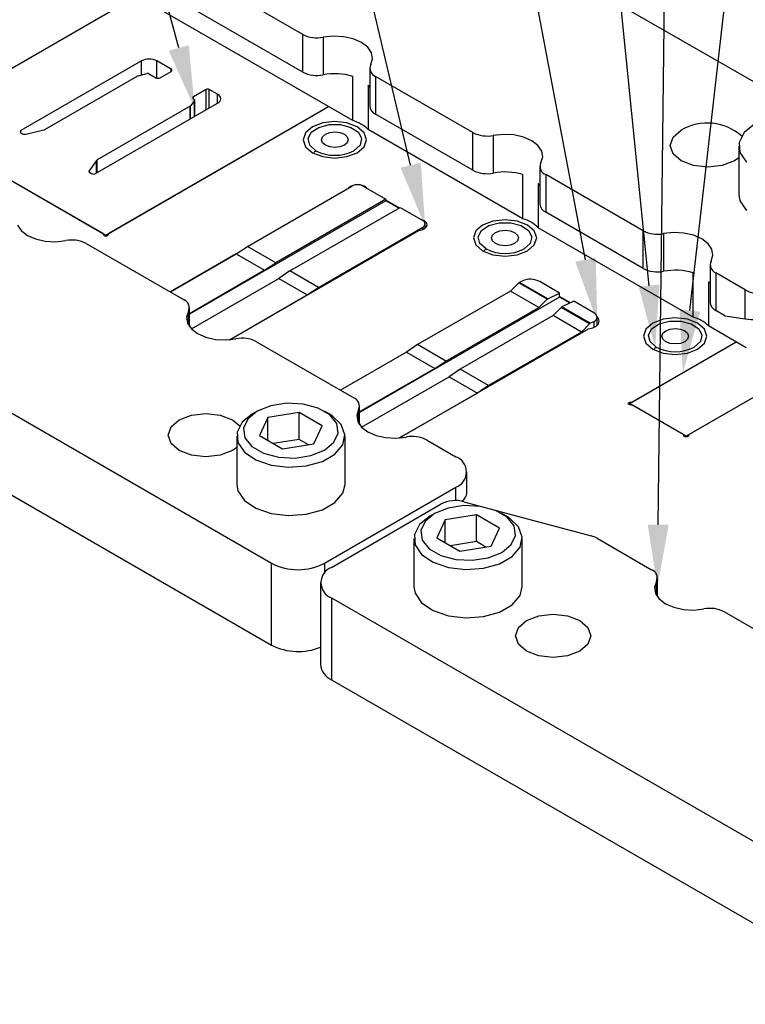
# Model space of a CAD drawing. Header units: inches. Extents: x 1880 to 2363, y -453 to -54.
# Tile 396 of 656: x 2070.59 to 2072.39, y -267.29 to -264.84. Entities that reach past the tile are written whole.
import ezdxf

# ---------------------------------------------------------------- set-up
doc = ezdxf.new("R2010")
doc.units = ezdxf.units.IN
doc.header["$LTSCALE"] = 0.5
doc.header["$MEASUREMENT"] = 0
for name, color, linetype in [('DIE-M-S', 8, 'Continuous'), ('DIE-M-S2', 1, 'Continuous'), ('DIE-M-S3', 8, 'Continuous'), ('RAI-M-S', 8, 'Continuous'), ('SID-M-S', 105, 'Continuous'), ('SVD-M-S', 8, 'Continuous')]:
    doc.layers.add(name, color=color, linetype=linetype)

msp = doc.modelspace()

# ---------------------------------------------------------------- linework, layer by layer
at = {"layer": 'DIE-M-S', "linetype": 'Continuous', "lineweight": 25}
for p, q in [((2070.87853, -264.78105), (2070.3312, -265.09702)), ((2070.8085, -265.37256), (2071.35583, -265.05659)), ((2071.37174, -265.09364), (2071.34151, -265.09712)), ((2071.40197, -265.09712), (2071.37174, -265.09364)), ((2070.3312, -265.10596), (2070.793, -265.37256)), ((2071.31588, -265.107), (2071.29875, -265.1218)), ((2071.34151, -265.09712), (2071.31588, -265.107)), ((2071.4276, -265.107), (2071.40197, -265.09712)), ((2071.44472, -265.1218), (2071.4276, -265.107)), ((2071.29875, -265.1218), (2071.29274, -265.13925)), ((2071.29274, -265.13925), (2071.29875, -265.1567)), ((2071.45074, -265.13925), (2071.44472, -265.1218)), ((2071.44472, -265.1567), (2071.45074, -265.13925)), ((2071.29875, -265.1567), (2071.31588, -265.1715)), ((2071.4276, -265.1715), (2071.44472, -265.1567)), ((2071.31588, -265.1715), (2071.34151, -265.18138)), ((2071.34151, -265.18138), (2071.37174, -265.18485)), ((2071.37174, -265.18485), (2071.40197, -265.18138)), ((2071.40197, -265.18138), (2071.4276, -265.1715)), ((2071.53207, -265.30937), (2071.49902, -265.29028)), ((2071.58876, -265.33884), (2071.58674, -265.33827)), ((2071.59568, -265.34206), (2071.58876, -265.33884)), ((2071.60022, -265.34647), (2071.59568, -265.34206)), ((2071.76577, -265.34204), (2071.74014, -265.35192)), ((2071.796, -265.33857), (2071.76577, -265.34204)), ((2071.82623, -265.34204), (2071.796, -265.33857)), ((2071.85186, -265.35192), (2071.82623, -265.34204)), ((2071.109, -265.6379), (2071.58033, -265.3658)), ((2071.58033, -265.3658), (2071.58876, -265.36419)), ((2071.58876, -265.36419), (2071.59568, -265.36097)), ((2071.59568, -265.36097), (2071.60022, -265.35656)), ((2071.6018, -265.35152), (2071.60022, -265.34647)), ((2071.60022, -265.35656), (2071.6018, -265.35152)), ((2071.72301, -265.36672), (2071.717, -265.38417)), ((2071.74014, -265.35192), (2071.72301, -265.36672)), ((2071.86899, -265.36672), (2071.85186, -265.35192)), ((2071.875, -265.38417), (2071.86899, -265.36672)), ((2070.79475, -265.37544), (2070.79475, -265.37515)), ((2070.79475, -265.37515), (2070.79514, -265.37652)), ((2070.79476, -265.3755), (2070.79476, -265.37501)), ((2070.79514, -265.37652), (2070.79642, -265.37769)), ((2070.79642, -265.37769), (2070.79839, -265.37848)), ((2070.79839, -265.37848), (2070.80075, -265.37876)), ((2070.80075, -265.37876), (2070.8031, -265.37848)), ((2070.8031, -265.37848), (2070.80508, -265.37769)), ((2070.80508, -265.37769), (2070.80636, -265.37652)), ((2070.80636, -265.37652), (2070.80674, -265.37515)), ((2070.80674, -265.37501), (2070.80674, -265.3755)), ((2070.80674, -265.37544), (2070.80674, -265.37515)), ((2071.717, -265.38417), (2071.72301, -265.40162)), ((2071.86899, -265.40162), (2071.875, -265.38417)), ((2071.72301, -265.40162), (2071.74014, -265.41642)), ((2071.85186, -265.41642), (2071.86899, -265.40162)), ((2071.12598, -265.424), (2070.96157, -265.5189)), ((2071.74014, -265.41642), (2071.76577, -265.42631)), ((2071.76577, -265.42631), (2071.796, -265.42978)), ((2071.796, -265.42978), (2071.82623, -265.42631)), ((2071.82623, -265.42631), (2071.85186, -265.41642)), ((2071.95936, -265.54583), (2071.93212, -265.5301)), ((2072.02885, -265.58476), (2072.02565, -265.58083)), ((2072.03076, -265.59134), (2072.02885, -265.58476)), ((2072.19003, -265.58696), (2072.1644, -265.59685)), ((2072.22027, -265.58349), (2072.19003, -265.58696)), ((2072.2505, -265.58696), (2072.22027, -265.58349)), ((2072.27613, -265.59685), (2072.2505, -265.58696)), ((2071.53326, -265.88282), (2072.00422, -265.61094)), ((2072.00422, -265.61094), (2072.01482, -265.60828)), ((2072.01482, -265.60828), (2072.02334, -265.60378)), ((2072.02334, -265.60378), (2072.02885, -265.59791)), ((2072.02885, -265.59791), (2072.03076, -265.59134)), ((2072.14728, -265.61164), (2072.14127, -265.62909)), ((2072.1644, -265.59685), (2072.14728, -265.61164)), ((2072.29325, -265.61164), (2072.27613, -265.59685)), ((2072.29927, -265.62909), (2072.29325, -265.61164)), ((2072.14127, -265.62909), (2072.14728, -265.64655)), ((2072.29325, -265.64655), (2072.29927, -265.62909)), ((2072.11393, -265.79253), (2072.37229, -265.64338)), ((2072.14728, -265.64655), (2072.1644, -265.66134)), ((2072.1644, -265.66134), (2072.19003, -265.67123)), ((2072.2505, -265.67123), (2072.27613, -265.66134)), ((2072.27613, -265.66134), (2072.29325, -265.64655)), ((2071.55024, -265.66892), (2071.38584, -265.76383)), ((2072.19003, -265.67123), (2072.22027, -265.6747)), ((2072.22027, -265.6747), (2072.2505, -265.67123)), ((2072.58393, -265.68449), (2072.25535, -265.87417)), ((2072.10318, -265.797), (2072.10366, -265.79565)), ((2072.10366, -265.79836), (2072.10318, -265.797)), ((2072.10366, -265.79565), (2072.10503, -265.7945)), ((2072.10503, -265.7995), (2072.10366, -265.79836)), ((2072.10503, -265.7945), (2072.10706, -265.79376)), ((2072.10706, -265.80024), (2072.10503, -265.7995)), ((2072.10706, -265.79376), (2072.10943, -265.79354)), ((2072.10943, -265.80046), (2072.10706, -265.80024)), ((2072.10943, -265.79354), (2072.10943, -265.79513)), ((2072.23986, -265.87417), (2072.11393, -265.80148)), ((2072.24161, -265.87712), (2072.24161, -265.87662)), ((2072.24161, -265.87677), (2072.24161, -265.87706)), ((2072.24199, -265.87814), (2072.24161, -265.87677)), ((2072.24327, -265.87931), (2072.24199, -265.87814)), ((2072.24525, -265.8801), (2072.24327, -265.87931)), ((2072.2476, -265.88038), (2072.24525, -265.8801)), ((2072.24996, -265.8801), (2072.2476, -265.88038)), ((2072.25193, -265.87931), (2072.24996, -265.8801)), ((2072.25322, -265.87814), (2072.25193, -265.87931)), ((2072.2536, -265.87677), (2072.25322, -265.87814)), ((2072.25359, -265.87662), (2072.25359, -265.87712)), ((2072.2536, -265.87677), (2072.2536, -265.87706))]:
    msp.add_line(p, q, dxfattribs=at)
for centre, radius, start, end in [((2071.42831, -265.28362), 0.03288, 45.76523, 134.23477), ((2070.79182, -265.37524), 0.00294, 1.82355, 66.23381), ((2070.80968, -265.37524), 0.00294, 113.76619, 178.17645), ((2072.10982, -265.78478), 0.00877, 267.45052, 297.91355), ((2072.10982, -265.80922), 0.00877, 62.08645, 92.54948), ((2072.23867, -265.87686), 0.00294, 1.82355, 66.23381), ((2072.25653, -265.87686), 0.00294, 113.76619, 178.17645)]:
    msp.add_arc(centre, radius, start, end, dxfattribs=at)
at = {"layer": 'DIE-M-S2', "linetype": 'Continuous', "lineweight": 25}
for p, q in [((2070.87853, -264.78105), (2070.32345, -265.10149)), ((2070.88972, -264.94263), (2070.5892, -265.11612)), ((2070.88972, -264.97753), (2070.88972, -264.94263)), ((2070.9635, -264.96304), (2070.92815, -264.94263)), ((2070.92815, -264.98572), (2070.92815, -264.94263)), ((2070.88114, -264.97984), (2070.90392, -264.97371)), ((2070.90712, -264.97404), (2070.92579, -264.98481)), ((2070.93593, -264.98481), (2070.9635, -264.96889)), ((2070.9635, -264.96889), (2070.9635, -264.96304)), ((2070.64849, -265.11401), (2070.88033, -264.98017)), ((2071.05094, -265.01366), (2071.01901, -265.03209)), ((2071.05094, -265.06455), (2071.05094, -265.01366)), ((2071.07947, -265.0259), (2071.05826, -265.01366)), ((2071.05826, -265.06033), (2071.05826, -265.01366)), ((2071.02209, -265.04193), (2071.01147, -265.05508)), ((2071.01798, -265.03546), (2071.02209, -265.04055)), ((2071.01901, -265.03674), (2071.01901, -265.03209)), ((2071.02209, -265.08121), (2071.02209, -265.04193)), ((2071.02236, -265.08105), (2071.02236, -265.04124)), ((2071.07947, -265.04809), (2071.07947, -265.0259)), ((2070.77541, -265.22361), (2071.07947, -265.04809)), ((2071.0109, -265.05555), (2070.77906, -265.18939)), ((2070.80075, -265.37703), (2071.35583, -265.05659)), ((2071.0109, -265.08767), (2071.0109, -265.05555)), ((2071.01147, -265.08734), (2071.01147, -265.05508)), ((2070.32345, -265.10149), (2070.80075, -265.37703)), ((2070.5892, -265.12197), (2070.5892, -265.11612)), ((2070.60098, -265.12524), (2070.64606, -265.11493)), ((2070.5892, -265.12197), (2070.59327, -265.12432)), ((2070.77747, -265.19079), (2070.75961, -265.21681)), ((2070.77747, -265.22243), (2070.77747, -265.19079)), ((2070.77906, -265.22151), (2070.77906, -265.18939)), ((2070.75961, -265.21986), (2070.75961, -265.21681)), ((2070.7612, -265.22126), (2070.76527, -265.22361)), ((2071.15381, -265.40527), (2071.41416, -265.25498)), ((2071.44245, -265.25498), (2071.49902, -265.28763)), ((2071.49902, -265.29172), (2071.00911, -265.57453)), ((2071.49902, -265.28763), (2071.22453, -265.44609)), ((2071.49902, -265.29172), (2071.49902, -265.28763)), ((2071.53084, -265.31008), (2071.49902, -265.29172)), ((2071.25988, -265.4665), (2071.53437, -265.30804)), ((2071.53437, -265.30804), (2071.59094, -265.3407)), ((2071.33059, -265.50732), (2071.59094, -265.35703)), ((2071.59094, -265.35703), (2071.59094, -265.36342)), ((2071.5968, -265.36017), (2071.5968, -265.34886)), ((2070.80075, -265.37876), (2070.80075, -265.37703)), ((2071.12598, -265.424), (2071.15381, -265.40527)), ((2071.22453, -265.44609), (2071.15381, -265.40527)), ((2070.96157, -265.5189), (2071.12598, -265.424)), ((2071.12598, -265.424), (2071.19669, -265.46482)), ((2071.19669, -265.46482), (2071.00911, -265.5731)), ((2071.19669, -265.46482), (2071.22453, -265.44609)), ((2071.01423, -265.61096), (2071.23204, -265.48523)), ((2071.25988, -265.4665), (2071.23204, -265.48523)), ((2071.23204, -265.48523), (2071.30275, -265.52605)), ((2071.33059, -265.50732), (2071.25988, -265.4665)), ((2071.30275, -265.52605), (2071.33059, -265.50732)), ((2071.83014, -265.49601), (2071.80951, -265.51659)), ((2071.90085, -265.53683), (2071.83014, -265.49601)), ((2071.8402, -265.49084), (2071.83166, -265.4949)), ((2071.90237, -265.53572), (2071.83166, -265.4949)), ((2071.93212, -265.52156), (2071.88262, -265.49298)), ((2071.109, -265.6379), (2071.30275, -265.52605)), ((2071.93212, -265.53154), (2071.43337, -265.81946)), ((2071.80951, -265.51659), (2071.57808, -265.65019)), ((2071.88022, -265.55741), (2071.80951, -265.51659)), ((2071.90085, -265.53683), (2071.88022, -265.55741)), ((2071.90237, -265.53572), (2071.93212, -265.52156)), ((2071.93212, -265.53154), (2071.93212, -265.52156)), ((2071.958, -265.54648), (2071.93212, -265.53154)), ((2071.64879, -265.69102), (2071.88022, -265.55741)), ((2071.91557, -265.57783), (2071.93621, -265.55724)), ((2072.00692, -265.59806), (2071.93621, -265.55724)), ((2071.96747, -265.54197), (2071.93772, -265.55613)), ((2072.00843, -265.59695), (2071.93772, -265.55613)), ((2072.01697, -265.57054), (2071.96747, -265.54197)), ((2071.91557, -265.57783), (2071.68414, -265.71143)), ((2071.98628, -265.61865), (2071.91557, -265.57783)), ((2072.02576, -265.60174), (2072.02576, -265.58216)), ((2072.00692, -265.59806), (2071.98628, -265.61865)), ((2072.01697, -265.59289), (2072.00843, -265.59695)), ((2072.01697, -265.59289), (2072.01697, -265.60741)), ((2071.98628, -265.61865), (2071.75486, -265.75225)), ((2071.57808, -265.65019), (2071.55024, -265.66892)), ((2071.64879, -265.69102), (2071.57808, -265.65019)), ((2072.10618, -265.797), (2072.37229, -265.64338)), ((2071.55024, -265.66892), (2071.38584, -265.76383)), ((2071.55024, -265.66892), (2071.62095, -265.70974)), ((2071.62095, -265.70974), (2071.43337, -265.81802)), ((2071.62095, -265.70974), (2071.64879, -265.69102)), ((2072.57994, -265.68679), (2072.2476, -265.87864)), ((2071.4385, -265.85589), (2071.65631, -265.73015)), ((2071.68414, -265.71143), (2071.65631, -265.73015)), ((2071.65631, -265.73015), (2071.72702, -265.77097)), ((2071.75486, -265.75225), (2071.68414, -265.71143)), ((2071.75486, -265.75225), (2071.72702, -265.77097)), ((2071.72702, -265.77097), (2071.53326, -265.88282)), ((2072.10618, -265.797), (2072.10618, -265.8)), ((2072.2476, -265.87864), (2072.10618, -265.797)), ((2072.2476, -265.87864), (2072.2476, -265.88038))]:
    msp.add_line(p, q, dxfattribs=at)
for centre, radius, start, end in [((2070.90894, -264.97971), 0.04176, 62.60967, 117.39033), ((2070.9051, -264.97798), 0.00443, 62.89682, 105.47878), ((2070.96239, -264.96597), 0.00313, 290.78342, 69.21658), ((2070.88198, -264.9831), 0.00336, 104.5943, 119.42491), ((2070.93086, -264.97503), 0.01102, 242.60967, 297.39033), ((2071.0546, -265.02071), 0.00795, 62.60967, 117.39033), ((2071.01973, -265.03415), 0.00218, 109.22993, 216.80049), ((2071.02131, -265.04124), 0.00104, 318.532, 41.468), ((2071.07526, -265.03699), 0.01186, 290.78342, 69.21658), ((2071.00993, -265.05379), 0.00201, 299.03989, 319.96802), ((2070.59031, -265.11904), 0.00313, 110.78342, 249.21658), ((2070.64418, -265.10632), 0.00881, 282.28981, 299.25268), ((2070.59837, -265.11439), 0.01116, 242.83408, 283.53798), ((2070.78139, -265.19364), 0.00485, 118.64416, 143.96377), ((2070.76223, -265.21838), 0.00306, 149.05331, 250.39706), ((2070.77034, -265.21383), 0.01102, 242.60967, 297.39033), ((2071.42831, -265.28227), 0.03074, 62.60967, 117.39033), ((2071.58784, -265.34886), 0.00873, 290.78342, 69.21658), ((2071.83416, -265.49993), 0.00562, 116.47698, 135.7307), ((2071.90487, -265.54075), 0.00562, 116.47698, 135.7307), ((2071.94023, -265.56116), 0.00562, 116.47698, 135.7307), ((2072.01094, -265.60198), 0.00562, 116.47698, 135.7307)]:
    msp.add_arc(centre, radius, start, end, dxfattribs=at)
for centre, start_param, end_param in [((2071.86141, -265.50308), 0.8220323, 2.3928286), ((2071.99576, -265.58064), 5.5344212, 7.1052176)]:
    msp.add_ellipse(centre, major_axis=(0.02998, -0.00209), ratio=0.524922, start_param=start_param, end_param=end_param, dxfattribs=at)
at = {"layer": 'DIE-M-S3', "linetype": 'Continuous', "lineweight": 25}
for p, q in [((2071.30498, -265.13649), (2071.31299, -265.12073)), ((2071.31299, -265.12073), (2071.33163, -265.10832)), ((2071.33163, -265.10832), (2071.35751, -265.10149)), ((2071.34807, -265.12559), (2071.35893, -265.1214)), ((2071.35751, -265.10149), (2071.38596, -265.10149)), ((2071.35893, -265.1214), (2071.37174, -265.11993)), ((2071.37174, -265.11993), (2071.38454, -265.1214)), ((2071.38454, -265.1214), (2071.3954, -265.12559)), ((2071.38596, -265.10149), (2071.41185, -265.10832)), ((2071.41185, -265.10832), (2071.43048, -265.12073)), ((2071.43048, -265.12073), (2071.4385, -265.13649)), ((2071.30903, -265.15275), (2071.30498, -265.13649)), ((2071.33827, -265.13925), (2071.34082, -265.13186)), ((2071.34082, -265.14664), (2071.33827, -265.13925)), ((2071.34082, -265.13186), (2071.34807, -265.12559)), ((2071.3954, -265.12559), (2071.40265, -265.13186)), ((2071.40265, -265.13186), (2071.4052, -265.13925)), ((2071.4052, -265.13925), (2071.40265, -265.14664)), ((2071.4385, -265.13649), (2071.43445, -265.15275)), ((2071.32441, -265.16657), (2071.30903, -265.15275)), ((2071.34807, -265.15291), (2071.34082, -265.14664)), ((2071.35893, -265.1571), (2071.34807, -265.15291)), ((2071.37174, -265.15857), (2071.35893, -265.1571)), ((2071.38454, -265.1571), (2071.37174, -265.15857)), ((2071.3954, -265.15291), (2071.38454, -265.1571)), ((2071.40265, -265.14664), (2071.3954, -265.15291)), ((2071.43445, -265.15275), (2071.41906, -265.16657)), ((2071.72924, -265.38142), (2071.73726, -265.36565)), ((2071.73726, -265.36565), (2071.75589, -265.35324)), ((2071.75589, -265.35324), (2071.78177, -265.34642)), ((2071.77234, -265.37051), (2071.78319, -265.36632)), ((2071.78177, -265.34642), (2071.81023, -265.34642)), ((2071.78319, -265.36632), (2071.796, -265.36485)), ((2071.796, -265.36485), (2071.80881, -265.36632)), ((2071.80881, -265.36632), (2071.81966, -265.37051)), ((2071.81023, -265.34642), (2071.83611, -265.35324)), ((2071.83611, -265.35324), (2071.85474, -265.36565)), ((2071.85474, -265.36565), (2071.86276, -265.38142)), ((2071.73329, -265.39767), (2071.72924, -265.38142)), ((2071.76254, -265.38417), (2071.76508, -265.37678)), ((2071.76508, -265.39156), (2071.76254, -265.38417)), ((2071.76508, -265.37678), (2071.77234, -265.37051)), ((2071.81966, -265.37051), (2071.82692, -265.37678)), ((2071.82692, -265.37678), (2071.82947, -265.38417)), ((2071.82947, -265.38417), (2071.82692, -265.39156)), ((2071.86276, -265.38142), (2071.85871, -265.39767)), ((2071.74868, -265.41149), (2071.73329, -265.39767)), ((2071.77234, -265.39783), (2071.76508, -265.39156)), ((2071.78319, -265.40202), (2071.77234, -265.39783)), ((2071.796, -265.40349), (2071.78319, -265.40202)), ((2071.80881, -265.40202), (2071.796, -265.40349)), ((2071.81966, -265.39783), (2071.80881, -265.40202)), ((2071.82692, -265.39156), (2071.81966, -265.39783)), ((2071.85871, -265.39767), (2071.84333, -265.41149)), ((2072.15351, -265.62634), (2072.16152, -265.61058)), ((2072.16152, -265.61058), (2072.18016, -265.59816)), ((2072.18016, -265.59816), (2072.20604, -265.59134)), ((2072.1966, -265.61543), (2072.20746, -265.61125)), ((2072.20604, -265.59134), (2072.23449, -265.59134)), ((2072.20746, -265.61125), (2072.22027, -265.60978)), ((2072.22027, -265.60978), (2072.23307, -265.61125)), ((2072.23307, -265.61125), (2072.24393, -265.61543)), ((2072.23449, -265.59134), (2072.26037, -265.59816)), ((2072.26037, -265.59816), (2072.27901, -265.61058)), ((2072.27901, -265.61058), (2072.28702, -265.62634)), ((2072.15756, -265.6426), (2072.15351, -265.62634)), ((2072.1868, -265.62909), (2072.18935, -265.6217)), ((2072.18935, -265.63649), (2072.1868, -265.62909)), ((2072.18935, -265.6217), (2072.1966, -265.61543)), ((2072.1966, -265.64275), (2072.18935, -265.63649)), ((2072.24393, -265.61543), (2072.25118, -265.6217)), ((2072.25118, -265.63649), (2072.24393, -265.64275)), ((2072.25118, -265.6217), (2072.25373, -265.62909)), ((2072.25373, -265.62909), (2072.25118, -265.63649)), ((2072.28702, -265.62634), (2072.28297, -265.6426)), ((2072.17294, -265.65641), (2072.15756, -265.6426)), ((2072.20746, -265.64694), (2072.1966, -265.64275)), ((2072.22027, -265.64841), (2072.20746, -265.64694)), ((2072.23307, -265.64694), (2072.22027, -265.64841)), ((2072.24393, -265.64275), (2072.23307, -265.64694)), ((2072.28297, -265.6426), (2072.26759, -265.65641))]:
    msp.add_line(p, q, dxfattribs=at)
for centre in [(2071.37174, -265.07523), (2071.796, -265.32015), (2072.22027, -265.56508)]:
    msp.add_arc(centre, 0.10287, 242.60967, 297.39033, dxfattribs=at)
for points in [[(2071.31862, -265.17284), (2071.31878, -265.17249), (2071.31951, -265.17088), (2071.32163, -265.16853), (2071.32351, -265.16721), (2071.32441, -265.16657)], [(2071.74289, -265.41777), (2071.74304, -265.41742), (2071.74378, -265.4158), (2071.74589, -265.41346), (2071.74777, -265.41213), (2071.74868, -265.41149)], [(2072.16715, -265.66269), (2072.16731, -265.66234), (2072.16804, -265.66072), (2072.17016, -265.65838), (2072.17204, -265.65705), (2072.17294, -265.65641)]]:
    msp.add_open_spline(points, degree=3, knots=[0, 0, 0, 0, 0.1254609, 0.5797622, 1, 1, 1, 1], dxfattribs=at)
at = {"layer": 'RAI-M-S', "linetype": 'Continuous', "lineweight": 25}
for p, q in [((2072.56267, -265.07963), (2071.62785, -264.53997)), ((2071.29159, -264.87652), (2070.83684, -264.614)), ((2071.29159, -264.97042), (2070.83684, -264.7079)), ((2071.41619, -265.09144), (2070.81816, -264.7462)), ((2068.79992, -264.80167), (2071.21398, -266.19528)), ((2071.29159, -264.97042), (2071.29159, -264.87652)), ((2071.3679, -264.88089), (2071.3425, -264.88354)), ((2071.3425, -264.88354), (2071.3425, -264.97744)), ((2071.39358, -264.88233), (2071.3679, -264.88089)), ((2071.41762, -264.88775), (2071.39358, -264.88233)), ((2071.43821, -264.89674), (2071.41762, -264.88775)), ((2071.45378, -264.90862), (2071.43821, -264.89674)), ((2071.46316, -264.9225), (2071.45378, -264.90862)), ((2071.46566, -264.93733), (2071.46316, -264.9225)), ((2071.46107, -264.95199), (2071.46566, -264.93733)), ((2071.45859, -264.96097), (2071.45859, -265.05487)), ((2071.41619, -265.09144), (2071.41619, -264.9812)), ((2071.71585, -265.12144), (2071.47324, -264.98138)), ((2071.47324, -264.98138), (2071.47324, -265.07528)), ((2068.79992, -265.00581), (2071.21398, -266.39942)), ((2071.45456, -265.00335), (2071.45456, -265.11359)), ((2071.45859, -265.00827), (2071.45456, -265.00335)), ((2071.71585, -265.21534), (2071.47324, -265.07528)), ((2071.84046, -265.33636), (2071.45456, -265.11359)), ((2071.71585, -265.21534), (2071.71585, -265.12144)), ((2072.21504, -265.13275), (2072.23536, -265.11519)), ((2071.79216, -265.12582), (2071.76676, -265.12846)), ((2071.76676, -265.12846), (2071.76676, -265.22237)), ((2071.81785, -265.12726), (2071.79216, -265.12582)), ((2071.84189, -265.13268), (2071.81785, -265.12726)), ((2071.86247, -265.14167), (2071.84189, -265.13268)), ((2071.87804, -265.15355), (2071.86247, -265.14167)), ((2072.2079, -265.15346), (2072.21504, -265.13275)), ((2071.88743, -265.16743), (2071.87804, -265.15355)), ((2071.88992, -265.18225), (2071.88743, -265.16743)), ((2072.21504, -265.17417), (2072.2079, -265.15346)), ((2071.88534, -265.19692), (2071.88992, -265.18225)), ((2072.23536, -265.19173), (2072.21504, -265.17417)), ((2072.26578, -265.20346), (2072.23536, -265.19173)), ((2072.36794, -265.19173), (2072.33753, -265.20346)), ((2072.37879, -265.18423), (2072.36794, -265.19173)), ((2071.88286, -265.20589), (2071.88286, -265.2998)), ((2072.30165, -265.20758), (2072.26578, -265.20346)), ((2072.33753, -265.20346), (2072.30165, -265.20758)), ((2071.84046, -265.33636), (2071.84046, -265.22613)), ((2072.14012, -265.36636), (2071.8975, -265.2263)), ((2071.8975, -265.2263), (2071.8975, -265.32021)), ((2071.87882, -265.24827), (2071.87882, -265.35851)), ((2071.88286, -265.25319), (2071.87882, -265.24827)), ((2072.14012, -265.46027), (2071.8975, -265.32021)), ((2070.58028, -265.35185), (2070.58966, -265.36573)), ((2070.58966, -265.36573), (2070.60523, -265.37761)), ((2072.26472, -265.58128), (2071.87882, -265.35851)), ((2072.14012, -265.46027), (2072.14012, -265.36636)), ((2070.60523, -265.37761), (2070.62581, -265.3866)), ((2070.62581, -265.3866), (2070.64986, -265.39202)), ((2070.67554, -265.39346), (2070.70094, -265.39081)), ((2072.21642, -265.37074), (2072.19103, -265.37339)), ((2072.19103, -265.37339), (2072.19103, -265.46729)), ((2072.24211, -265.37218), (2072.21642, -265.37074)), ((2072.26615, -265.3776), (2072.24211, -265.37218)), ((2072.28673, -265.38659), (2072.26615, -265.3776)), ((2072.3023, -265.39847), (2072.28673, -265.38659)), ((2070.64986, -265.39202), (2070.67554, -265.39346)), ((2070.75185, -265.39783), (2070.99446, -265.53789)), ((2072.31169, -265.41235), (2072.3023, -265.39847)), ((2072.31419, -265.42718), (2072.31169, -265.41235)), ((2072.3096, -265.44184), (2072.31419, -265.42718)), ((2072.30712, -265.45082), (2072.30712, -265.54472)), ((2072.26472, -265.58128), (2072.26472, -265.47105)), ((2072.39499, -265.5135), (2072.32177, -265.47123)), ((2072.32177, -265.47123), (2072.32177, -265.56513)), ((2072.30712, -265.49811), (2072.30309, -265.4932)), ((2072.30309, -265.4932), (2072.30309, -265.60343)), ((2072.39499, -265.58605), (2072.39499, -265.5135)), ((2071.00911, -265.60491), (2071.00911, -265.5583)), ((2071.00663, -265.56728), (2071.00204, -265.58194)), ((2071.00204, -265.58194), (2071.00454, -265.59677)), ((2071.00663, -265.60104), (2071.00663, -265.56728)), ((2072.34419, -265.57807), (2072.32177, -265.56513)), ((2072.34419, -265.57807), (2072.39499, -265.58605)), ((2071.00454, -265.59677), (2071.01393, -265.61065)), ((2071.01393, -265.61065), (2071.0295, -265.62253)), ((2072.39715, -265.65773), (2072.30309, -265.60343)), ((2071.0295, -265.62253), (2071.05008, -265.63152)), ((2071.05008, -265.63152), (2071.07412, -265.63694)), ((2071.07412, -265.63694), (2071.09981, -265.63838)), ((2071.09981, -265.63838), (2071.1252, -265.63573)), ((2071.17611, -265.64275), (2071.41873, -265.78281)), ((2071.43337, -265.84983), (2071.43337, -265.80322)), ((2070.98364, -265.8378), (2071.01406, -265.82606)), ((2071.01406, -265.82606), (2071.04993, -265.82194)), ((2071.04993, -265.82194), (2071.08581, -265.82606)), ((2071.08581, -265.82606), (2071.11622, -265.8378)), ((2071.43089, -265.8122), (2071.42631, -265.82686)), ((2071.42631, -265.82686), (2071.4288, -265.84169)), ((2071.43089, -265.84596), (2071.43089, -265.8122)), ((2070.95618, -265.87607), (2070.96332, -265.85535)), ((2070.96332, -265.85535), (2070.98364, -265.8378)), ((2071.11622, -265.8378), (2071.13443, -265.85262)), ((2071.4288, -265.84169), (2071.43819, -265.85557)), ((2071.43819, -265.85557), (2071.45376, -265.86745)), ((2070.96332, -265.89678), (2070.95618, -265.87607)), ((2071.45376, -265.86745), (2071.47434, -265.87644)), ((2071.47434, -265.87644), (2071.49838, -265.88186)), ((2071.49838, -265.88186), (2071.52407, -265.8833)), ((2071.52407, -265.8833), (2071.54947, -265.88065)), ((2070.98364, -265.91433), (2070.96332, -265.89678)), ((2071.12706, -265.90683), (2071.11622, -265.91433)), ((2071.60038, -265.88768), (2071.6736, -265.92995)), ((2071.01406, -265.92607), (2070.98364, -265.91433)), ((2071.04993, -265.93019), (2071.01406, -265.92607)), ((2071.08581, -265.92607), (2071.04993, -265.93019)), ((2071.11622, -265.91433), (2071.08581, -265.92607)), ((2071.70084, -266.02092), (2071.70084, -265.96791)), ((2071.3455, -266.19528), (2071.6736, -266.00587)), ((2071.6736, -266.03903), (2071.6736, -266.00587)), ((2071.36318, -266.20549), (2071.63689, -266.04747)), ((2071.69338, -266.04172), (2071.74299, -266.05508)), ((2071.76475, -266.06094), (2072.01113, -266.12726)), ((2072.02535, -266.13301), (2072.16119, -266.21143)), ((2071.21398, -266.39942), (2071.21398, -266.19528)), ((2071.3455, -266.19528), (2071.3455, -266.21974)), ((2071.33594, -266.24345), (2071.33594, -266.44758)), ((2072.17335, -266.24082), (2072.16877, -266.25548)), ((2072.17335, -266.27457), (2072.17335, -266.24082)), ((2072.17583, -266.27844), (2072.17583, -266.23184)), ((2072.16877, -266.25548), (2072.17127, -266.27031)), ((2072.17127, -266.27031), (2072.18065, -266.28418)), ((2071.36318, -266.28141), (2073.77724, -267.67502)), ((2071.36318, -266.28141), (2071.36318, -266.48555)), ((2072.18065, -266.28418), (2072.19622, -266.29607)), ((2072.19622, -266.29607), (2072.21681, -266.30506)), ((2071.88026, -266.32611), (2071.91614, -266.32199)), ((2071.91614, -266.32199), (2071.95202, -266.32611)), ((2072.21681, -266.30506), (2072.24085, -266.31047)), ((2072.24085, -266.31047), (2072.26653, -266.31191)), ((2072.26653, -266.31191), (2072.29193, -266.30927)), ((2072.34284, -266.31629), (2072.58545, -266.45635)), ((2071.82952, -266.3554), (2071.84985, -266.33785)), ((2071.84985, -266.33785), (2071.88026, -266.32611)), ((2071.95202, -266.32611), (2071.98243, -266.33785)), ((2071.98243, -266.33785), (2072.00275, -266.3554)), ((2071.82239, -266.37612), (2071.82952, -266.3554)), ((2072.00275, -266.3554), (2072.00989, -266.37612)), ((2071.82952, -266.39683), (2071.82239, -266.37612)), ((2071.84985, -266.41438), (2071.82952, -266.39683)), ((2072.00275, -266.39683), (2071.98243, -266.41438)), ((2072.00989, -266.37612), (2072.00275, -266.39683)), ((2071.88026, -266.42612), (2071.84985, -266.41438)), ((2071.98243, -266.41438), (2071.95202, -266.42612)), ((2071.91614, -266.43024), (2071.88026, -266.42612)), ((2071.95202, -266.42612), (2071.91614, -266.43024)), ((2071.36318, -266.48555), (2073.77724, -267.87916))]:
    msp.add_line(p, q, dxfattribs=at)
for centre, radius, start, end in [((2071.32701, -264.80776), 0.07735, 242.74366, 281.54852), ((2071.32701, -264.90166), 0.07735, 242.74366, 281.54852), ((2071.48068, -264.96109), 0.02162, 155.11499, 249.85575), ((2071.37159, -265.13124), 0.15652, 73.44464, 100.71312), ((2071.48354, -265.05244), 0.02506, 185.58152, 245.73862), ((2071.39295, -265.176), 0.0877, 45.37279, 74.63259), ((2071.75128, -265.05268), 0.07735, 242.74366, 281.54852), ((2072.30049, -265.22702), 0.12941, 48.55598, 120.21572), ((2071.75128, -265.14658), 0.07735, 242.74366, 281.54852), ((2071.79586, -265.37616), 0.15652, 73.44464, 100.71312), ((2071.90495, -265.20601), 0.02162, 155.11499, 249.85575), ((2071.9078, -265.29736), 0.02506, 185.58152, 245.73862), ((2071.81722, -265.42092), 0.0877, 45.37279, 74.63259), ((2072.17554, -265.2976), 0.07735, 242.74366, 281.54852), ((2070.71642, -265.46659), 0.07735, 62.74366, 101.54852), ((2072.17554, -265.39151), 0.07735, 242.74366, 281.54852), ((2072.22012, -265.62108), 0.15652, 73.44464, 100.71312), ((2072.32921, -265.45093), 0.02162, 155.11499, 249.85575), ((2072.46075, -265.38658), 0.14294, 242.60967, 297.39033), ((2070.98702, -265.55818), 0.02162, 335.11499, 69.85575), ((2072.33206, -265.54228), 0.02506, 185.58152, 245.73862), ((2072.24148, -265.66584), 0.0877, 45.37279, 74.63259), ((2071.14069, -265.71151), 0.07735, 62.74366, 101.54852), ((2071.41128, -265.80311), 0.02162, 335.11499, 69.85575), ((2071.56495, -265.95644), 0.07735, 62.74366, 101.54852), ((2071.65919, -265.96791), 0.04061, 290.78342, 69.21658), ((2071.67252, -266.11707), 0.07818, 74.52122, 117.10318), ((2071.99615, -266.18478), 0.05944, 60.57509, 75.4057), ((2071.27974, -266.06836), 0.14294, 242.60967, 297.39033), ((2071.37759, -266.24345), 0.04061, 110.78342, 249.21658), ((2072.15375, -266.23172), 0.02162, 335.11499, 69.85575), ((2072.30742, -266.38505), 0.07735, 62.74366, 101.54852), ((2071.28015, -266.27033), 0.14506, 242.86065, 292.61925), ((2071.38248, -266.44294), 0.04677, 185.6948, 245.62534)]:
    msp.add_arc(centre, radius, start, end, dxfattribs=at)
for centre, start_param, end_param in [((2072.46075, -265.54808), 3.8429483, 5.4137446), ((2071.60784, -266.04046), 5.6764329, 6.1991428)]:
    msp.add_ellipse(centre, major_axis=(0.09267, 0.02234), ratio=0.3494348, start_param=start_param, end_param=end_param, dxfattribs=at)
at = {"layer": 'SID-M-S'}
for p, q in [((2070.98246, -264.91033), (2069.74844, -260.24536)), ((2071.5607, -265.20275), (2070.3817, -260.24654)), ((2071.99665, -265.43869), (2071.01102, -260.24838)), ((2072.15493, -265.50312), (2071.63212, -260.25081)), ((2072.17773, -266.09915), (2072.24868, -260.25174)), ((2072.2569, -265.5652), (2072.86261, -260.25052))]:
    msp.add_line(p, q, dxfattribs=at)
for points in [[(2071.0076, -264.90369), (2071.02236, -265.06115), (2071.0076, -264.90369), (2070.95733, -264.91698)], [(2071.58599, -265.19674), (2071.5968, -265.35452), (2071.58599, -265.19674), (2071.5354, -265.20877)], [(2072.0222, -265.43384), (2072.02576, -265.59195), (2072.0222, -265.43384), (2071.97111, -265.44354)], [(2072.1808, -265.50055), (2072.17038, -265.65836), (2072.1808, -265.50055), (2072.12906, -265.5057)], [(2072.28273, -265.56814), (2072.23924, -265.72019), (2072.28273, -265.56814), (2072.23107, -265.56225)], [(2072.20373, -266.09947), (2072.17583, -266.25514), (2072.20373, -266.09947), (2072.15173, -266.09884)]]:
    msp.add_solid(points, dxfattribs=at)
at = {"layer": 'SVD-M-S', "linetype": 'Continuous', "lineweight": 25}
for p, q in [((2072.3925, -265.12117), (2072.37982, -265.14576)), ((2072.41833, -265.10029), (2072.3925, -265.12117)), ((2072.37982, -265.14576), (2072.38166, -265.1714)), ((2072.37879, -265.1554), (2072.37879, -265.27592)), ((2072.38166, -265.1714), (2072.39781, -265.1953)), ((2072.37879, -265.27592), (2072.38166, -265.29192)), ((2072.38166, -265.29192), (2072.39781, -265.31582)), ((2071.21194, -265.80256), (2071.1782, -265.8162)), ((2071.25173, -265.79641), (2071.21194, -265.80256)), ((2071.29276, -265.79848), (2071.25173, -265.79641)), ((2071.33009, -265.80853), (2071.29276, -265.79848)), ((2071.35922, -265.82534), (2071.33009, -265.80853)), ((2071.16661, -265.8229), (2071.14078, -265.84378)), ((2071.1782, -265.8162), (2071.15458, -265.83568)), ((2071.17819, -265.81621), (2071.16659, -265.82291)), ((2071.20465, -265.83147), (2071.18364, -265.87674)), ((2071.28308, -265.81934), (2071.20465, -265.83147)), ((2071.20465, -265.88888), (2071.20465, -265.83147)), ((2071.34049, -265.85248), (2071.28308, -265.81934)), ((2071.28308, -265.8863), (2071.28308, -265.81934)), ((2071.35754, -265.82291), (2071.34594, -265.81621)), ((2071.36508, -265.82764), (2071.35754, -265.82291)), ((2071.37662, -265.84689), (2071.35922, -265.82534)), ((2071.38783, -265.84968), (2071.36508, -265.82764)), ((2071.14078, -265.84378), (2071.1281, -265.86837)), ((2071.15458, -265.83568), (2071.14392, -265.85865)), ((2071.31947, -265.89776), (2071.34049, -265.85248)), ((2071.38021, -265.87058), (2071.37662, -265.84689)), ((2071.39695, -265.87478), (2071.38783, -265.84968)), ((2071.12706, -265.87801), (2071.12706, -265.99853)), ((2071.1281, -265.86837), (2071.12994, -265.894)), ((2071.14392, -265.85865), (2071.14751, -265.88233)), ((2071.14751, -265.88233), (2071.16491, -265.90388)), ((2071.18364, -265.87674), (2071.24105, -265.90989)), ((2071.36955, -265.89355), (2071.38021, -265.87058)), ((2071.39145, -265.90024), (2071.39695, -265.87478)), ((2071.39706, -265.99853), (2071.39706, -265.87801)), ((2071.12994, -265.894), (2071.14609, -265.9179)), ((2071.16491, -265.90388), (2071.19404, -265.9207)), ((2071.28308, -265.8863), (2071.21771, -265.89641)), ((2071.24105, -265.90989), (2071.31947, -265.89776)), ((2071.30642, -265.89977), (2071.28308, -265.8863)), ((2071.34593, -265.91303), (2071.36955, -265.89355)), ((2071.37193, -265.92329), (2071.39145, -265.90024)), ((2071.14609, -265.9179), (2071.17481, -265.93748)), ((2071.19404, -265.9207), (2071.23137, -265.93075)), ((2071.23137, -265.93075), (2071.2724, -265.93282)), ((2071.2724, -265.93282), (2071.31219, -265.92667)), ((2071.31219, -265.92667), (2071.34593, -265.91303)), ((2071.34051, -265.94143), (2071.37193, -265.92329)), ((2071.17481, -265.93748), (2071.21299, -265.95061)), ((2071.21299, -265.95061), (2071.25649, -265.95587)), ((2071.25649, -265.95587), (2071.30059, -265.9527)), ((2071.30059, -265.9527), (2071.34051, -265.94143)), ((2071.12706, -265.99853), (2071.12994, -266.01452)), ((2071.39145, -266.02076), (2071.39706, -265.99853)), ((2071.12994, -266.01452), (2071.14609, -266.03842)), ((2071.37193, -266.04381), (2071.39145, -266.02076)), ((2071.14609, -266.03842), (2071.17481, -266.058)), ((2071.34051, -266.06195), (2071.37193, -266.04381)), ((2071.69367, -266.05154), (2071.65388, -266.05769)), ((2071.7347, -266.05361), (2071.69367, -266.05154)), ((2071.77203, -266.06366), (2071.7347, -266.05361)), ((2071.17481, -266.058), (2071.21299, -266.07113)), ((2071.21299, -266.07113), (2071.25649, -266.07639)), ((2071.25649, -266.07639), (2071.30059, -266.07322)), ((2071.30059, -266.07322), (2071.34051, -266.06195)), ((2071.60855, -266.07802), (2071.58272, -266.0989)), ((2071.62014, -266.07133), (2071.59652, -266.09081)), ((2071.62013, -266.07134), (2071.60853, -266.07803)), ((2071.65388, -266.05769), (2071.62014, -266.07133)), ((2071.72502, -266.07447), (2071.6466, -266.0866)), ((2071.78243, -266.10761), (2071.72502, -266.07447)), ((2071.72502, -266.14142), (2071.72502, -266.07447)), ((2071.80116, -266.08047), (2071.77203, -266.06366)), ((2071.79948, -266.07803), (2071.78788, -266.07134)), ((2071.80702, -266.08276), (2071.79948, -266.07803)), ((2071.58272, -266.0989), (2071.57004, -266.12349)), ((2071.59652, -266.09081), (2071.58586, -266.11377)), ((2071.6466, -266.0866), (2071.62558, -266.13187)), ((2071.6466, -266.144), (2071.6466, -266.0866)), ((2071.81857, -266.10202), (2071.80116, -266.08047)), ((2071.82977, -266.1048), (2071.80702, -266.08276)), ((2071.82216, -266.12571), (2071.81857, -266.10202)), ((2071.57004, -266.12349), (2071.57188, -266.14913)), ((2071.58586, -266.11377), (2071.58945, -266.13746)), ((2071.76142, -266.15288), (2071.78243, -266.10761)), ((2071.81149, -266.14868), (2071.82216, -266.12571)), ((2071.83889, -266.12991), (2071.82977, -266.1048)), ((2071.56901, -266.13313), (2071.56901, -266.25365)), ((2071.57188, -266.14913), (2071.58803, -266.17303)), ((2071.58945, -266.13746), (2071.60686, -266.15901)), ((2071.62558, -266.13187), (2071.68299, -266.16501)), ((2071.72502, -266.14142), (2071.65965, -266.15154)), ((2071.74837, -266.1549), (2071.72502, -266.14142)), ((2071.78787, -266.16815), (2071.81149, -266.14868)), ((2071.83339, -266.15537), (2071.83889, -266.12991)), ((2071.83901, -266.25365), (2071.83901, -266.13313)), ((2071.58803, -266.17303), (2071.61676, -266.1926)), ((2071.60686, -266.15901), (2071.63598, -266.17583)), ((2071.63598, -266.17583), (2071.67331, -266.18587)), ((2071.68299, -266.16501), (2071.76142, -266.15288)), ((2071.75413, -266.18179), (2071.78787, -266.16815)), ((2071.81388, -266.17842), (2071.83339, -266.15537)), ((2071.61676, -266.1926), (2071.65493, -266.20574)), ((2071.67331, -266.18587), (2071.71434, -266.18795)), ((2071.71434, -266.18795), (2071.75413, -266.18179)), ((2071.74253, -266.20783), (2071.78245, -266.19656)), ((2071.78245, -266.19656), (2071.81388, -266.17842)), ((2071.65493, -266.20574), (2071.69843, -266.211)), ((2071.69843, -266.211), (2071.74253, -266.20783)), ((2071.56901, -266.25365), (2071.57188, -266.26965)), ((2071.57188, -266.26965), (2071.58803, -266.29355)), ((2071.83339, -266.27589), (2071.83901, -266.25365)), ((2071.58803, -266.29355), (2071.61676, -266.31312)), ((2071.78245, -266.31708), (2071.81388, -266.29894)), ((2071.81388, -266.29894), (2071.83339, -266.27589)), ((2071.61676, -266.31312), (2071.65493, -266.32626)), ((2071.74253, -266.32835), (2071.78245, -266.31708)), ((2071.65493, -266.32626), (2071.69843, -266.33152)), ((2071.69843, -266.33152), (2071.74253, -266.32835))]:
    msp.add_line(p, q, dxfattribs=at)

doc.saveas('drawing.dxf')
